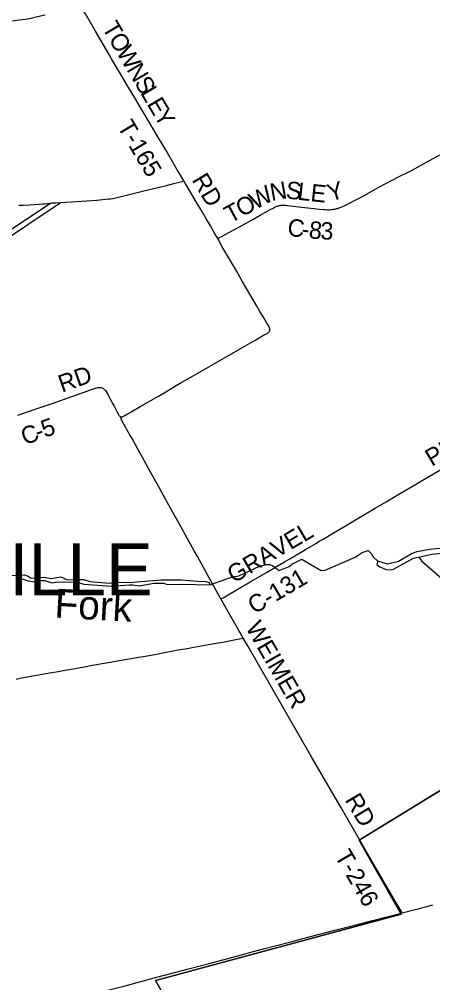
# Model space of a CAD drawing. Extents: x 1410790 to 1770854, y 448063 to 770588.
# Drawn here: x 1609373 to 1616513, y 628685 to 645317 of the extents above; entities that cross this region are included whole.
import ezdxf

# ---------------------------------------------------------------- set-up
doc = ezdxf.new("R2010")
doc.units = 0
for name, color, linetype in [('GM_X_Corporation', 7, 'Continuous'), ('GM_X_County_Road', 7, 'Continuous'), ('GM_X_County_Road_Text', 7, 'Continuous'), ('GM_X_Minor_River', 7, 'Continuous'), ('GM_X_Minor_River_Text', 7, 'Continuous'), ('GM_X_Township', 7, 'Continuous'), ('GM_X_Township_Road', 7, 'Continuous'), ('GM_X_Township_Road_Text', 7, 'Continuous'), ('GM_X_Township_Text', 7, 'Continuous'), ('GM_X_US_Route', 7, 'Continuous')]:
    doc.layers.add(name, color=color, linetype=linetype)

msp = doc.modelspace()

# ---------------------------------------------------------------- linework, layer by layer
at = {"layer": 'GM_X_Corporation'}
msp.add_lwpolyline([(1603341, 637774), (1609910, 642143), (1610005, 642150), (1610099, 642152), (1603273, 637585)], dxfattribs=at)
at = {"layer": 'GM_X_County_Road'}
for points in [[(1612799, 641532), (1613006, 641644), (1613225, 641763), (1613394, 641857), (1613535, 641935), (1613675, 642013), (1613718, 642037), (1613756, 642057), (1613776, 642068), (1613794, 642077), (1613809, 642083), (1613824, 642089), (1613833, 642092), (1613842, 642095), (1613852, 642098), (1613863, 642101), (1613873, 642103), (1613884, 642104), (1613896, 642106), (1613908, 642107), (1613925, 642107), (1613942, 642106), (1613967, 642105), (1614006, 642101), (1614051, 642097), (1614198, 642080), (1614358, 642062), (1614465, 642050), (1614550, 642040), (1614635, 642031), (1614659, 642030), (1614687, 642028), (1614712, 642028), (1614737, 642029), (1614758, 642031), (1614782, 642034), (1614800, 642036), (1614821, 642040), (1614838, 642044), (1614853, 642048), (1614868, 642052), (1614888, 642058), (1614908, 642065), (1614931, 642073), (1614957, 642084), (1614982, 642096), (1615052, 642131), (1615207, 642211), (1615288, 642254), (1615543, 642395), (1615669, 642466), (1615844, 642557), (1615908, 642590), (1616123, 642695), (1616210, 642741), (1616302, 642791), (1616634, 642978)], [(1611127, 638452), (1611131, 638451), (1611140, 638451), (1611150, 638454), (1611161, 638458), (1611175, 638465), (1611195, 638476), (1611206, 638483), (1611226, 638495), (1611314, 638546), (1611470, 638636), (1611778, 638813), (1611902, 638886), (1612083, 638992), (1612154, 639033), (1612282, 639107), (1612499, 639231), (1612836, 639426), (1612958, 639497), (1613444, 639778), (1613516, 639818), (1613593, 639861), (1613651, 639892), (1613672, 639907), (1613681, 639915), (1613688, 639922), (1613694, 639931), (1613699, 639940), (1613701, 639951), (1613701, 639959), (1613700, 639970), (1613697, 639982), (1613690, 639999), (1613680, 640019), (1613650, 640070), (1613619, 640121), (1613606, 640143), (1613529, 640274), (1613468, 640378), (1613353, 640574), (1613223, 640798), (1613122, 640974), (1613019, 641149), (1612879, 641391), (1612799, 641532)], [(1609346, 638482), (1609498, 638535), (1609681, 638597), (1609957, 638692), (1610199, 638776), (1610623, 638927), (1610654, 638937), (1610689, 638949), (1610711, 638955), (1610731, 638959), (1610748, 638961), (1610764, 638962), (1610778, 638960), (1610791, 638957), (1610803, 638954), (1610817, 638947), (1610830, 638939), (1610840, 638931), (1610850, 638922), (1610860, 638910), (1610874, 638890), (1610906, 638832), (1610920, 638806), (1610933, 638779), (1610955, 638739), (1610976, 638698), (1611009, 638638), (1611070, 638525), (1611080, 638505), (1611093, 638482), (1611101, 638469), (1611108, 638462), (1611115, 638457), (1611123, 638453), (1611127, 638452)], [(1612855, 635311), (1612892, 635332), (1613136, 635472), (1613371, 635610), (1613640, 635767), (1613787, 635854), (1613841, 635886), (1613951, 635951), (1614045, 636005), (1614314, 636162), (1614503, 636275), (1614554, 636305), (1614618, 636343), (1614782, 636441), (1615004, 636573), (1615236, 636710), (1615431, 636825), (1615519, 636876), (1615711, 636989), (1615925, 637117), (1616245, 637304), (1616457, 637430), (1616703, 637574)], [(1609318, 633928), (1609389, 633941), (1609482, 633958), (1609769, 634010), (1609902, 634033), (1610047, 634059), (1610131, 634074), (1610306, 634106), (1610529, 634144), (1610639, 634164), (1610910, 634211), (1611068, 634239), (1611404, 634299), (1611579, 634329), (1611740, 634359), (1611969, 634401), (1612153, 634435), (1612279, 634457), (1612353, 634470), (1612550, 634506), (1612670, 634527), (1612886, 634566), (1613028, 634593), (1613083, 634603), (1613204, 634625), (1613242, 634632)], [(1615984, 629889), (1616412, 630002), (1616513, 630029)], [(1613331, 629199), (1613589, 629268), (1613767, 629315), (1614084, 629398), (1614271, 629448), (1614557, 629521), (1614824, 629590), (1615169, 629679), (1615472, 629758), (1615742, 629827), (1615952, 629881), (1615984, 629889)], [(1609655, 628233), (1609888, 628293), (1610065, 628339), (1610443, 628438), (1610677, 628499), (1610951, 628569), (1611199, 628633), (1611619, 628744), (1611988, 628842), (1612296, 628924), (1612653, 629018), (1612824, 629063), (1613212, 629167), (1613331, 629199)]]:
    msp.add_lwpolyline(points, dxfattribs=at)
at = {"layer": 'GM_X_Minor_River'}
for points in [[(1617003, 636170), (1616789, 636198), (1616462, 636166), (1616239, 636123), (1616160, 636093), (1615921, 635956), (1615730, 635909), (1615563, 635964), (1615548, 635902), (1615599, 635865), (1615711, 635821), (1615775, 635814), (1615833, 635823), (1616183, 636012), (1616503, 636085), (1616667, 636101), (1616724, 636110), (1617002, 636069)], [(1612665, 635555), (1613055, 635693), (1613166, 635707), (1613523, 635874), (1613644, 635906), (1613700, 635905), (1613754, 635882), (1613861, 635800), (1614032, 635868), (1614091, 635917), (1614255, 635994), (1614368, 635930), (1614584, 635799), (1614655, 635808), (1615173, 636034), (1615295, 636110), (1615347, 636131), (1615399, 636145), (1615457, 636088), (1615484, 636035), (1615563, 635962)], [(1616274, 636033), (1616326, 635960), (1616927, 635441), (1617037, 635385)], [(1609234, 635717), (1609461, 635724), (1609526, 635703), (1609580, 635670), (1609801, 635686), (1609923, 635662), (1610093, 635690), (1610205, 635640), (1610369, 635643), (1610483, 635645), (1610593, 635613), (1610931, 635582), (1611058, 635598), (1611286, 635596), (1611340, 635598), (1611816, 635642), (1612175, 635639), (1612448, 635615), (1612594, 635609), (1612651, 635594), (1612665, 635555)], [(1609320, 635555), (1609376, 635563), (1609367, 635613), (1609422, 635658), (1609525, 635620), (1609647, 635608), (1609754, 635631), (1609814, 635628), (1609933, 635590), (1610036, 635604), (1610372, 635599), (1610490, 635563), (1610965, 635529), (1611274, 635555), (1611330, 635554), (1611452, 635536), (1611695, 635580), (1611871, 635581), (1611929, 635562), (1612174, 635564), (1612665, 635555)]]:
    msp.add_lwpolyline(points, dxfattribs=at)
at = {"layer": 'GM_X_Township'}
for points in [[(1616954, 632193), (1615244, 631145), (1615526, 630647), (1615966, 629867), (1611747, 628729), (1611728, 628724), (1612950, 626572)], [(1612950, 626572), (1611728, 628724), (1611747, 628729), (1615966, 629867), (1615526, 630647), (1615244, 631145), (1616954, 632193)]]:
    msp.add_lwpolyline(points, dxfattribs=at)
at = {"layer": 'GM_X_Township_Road'}
for points in [[(1611750, 643314), (1611684, 643425), (1611634, 643510), (1611553, 643649), (1611489, 643756), (1611426, 643864), (1611385, 643934), (1611324, 644036), (1611226, 644198), (1611121, 644373), (1611074, 644452), (1610966, 644636), (1610923, 644709), (1610827, 644873), (1610688, 645112), (1610514, 645409), (1610486, 645457), (1610447, 645533), (1610437, 645552)], [(1612217, 642526), (1612140, 642654), (1612101, 642719), (1612001, 642888), (1611907, 643050), (1611822, 643194), (1611765, 643290), (1611750, 643314)], [(1610099, 642152), (1610714, 642195), (1610915, 642214), (1610950, 642219), (1610986, 642225), (1611034, 642235), (1611133, 642257), (1611522, 642353), (1611742, 642406), (1611892, 642443), (1612042, 642480), (1612134, 642503), (1612185, 642517), (1612217, 642526)], [(1612799, 641532), (1612736, 641638), (1612673, 641750), (1612595, 641886), (1612509, 642034), (1612394, 642225), (1612291, 642401), (1612246, 642477), (1612217, 642526)], [(1609894, 642141), (1609927, 642145), (1609951, 642148), (1609975, 642150), (1610005, 642150)], [(1610005, 642150), (1610007, 642150), (1610099, 642152)], [(1609366, 642106), (1609393, 642108), (1609442, 642110), (1609553, 642116), (1609714, 642123), (1609779, 642128), (1609818, 642131), (1609861, 642136), (1609894, 642141)], [(1612855, 635311), (1612810, 635392), (1612739, 635518), (1612651, 635675), (1612548, 635862), (1612449, 636040), (1612386, 636151), (1612271, 636357), (1612132, 636614), (1612020, 636815), (1611901, 637030), (1611754, 637297), (1611642, 637501), (1611495, 637765), (1611417, 637906), (1611326, 638069), (1611284, 638144), (1611215, 638266), (1611138, 638402), (1611135, 638408), (1611133, 638415), (1611132, 638423), (1611127, 638452)], [(1613242, 634632), (1613164, 634766), (1613071, 634929), (1613005, 635046), (1612922, 635192), (1612855, 635311)], [(1615671, 630429), (1615628, 630502), (1615474, 630769), (1615278, 631107), (1614925, 631713), (1614427, 632575), (1613479, 634217), (1613324, 634488), (1613258, 634605), (1613242, 634632)], [(1615984, 629889), (1615971, 629912), (1615900, 630034), (1615762, 630273), (1615709, 630363), (1615671, 630429)]]:
    msp.add_lwpolyline(points, dxfattribs=at)
at = {"layer": 'GM_X_US_Route'}
msp.add_lwpolyline([(1608310, 645146), (1608525, 645193), (1608619, 645211), (1608719, 645226), (1608947, 645254), (1609165, 645278), (1609374, 645304), (1609478, 645319), (1609575, 645337), (1609687, 645362), (1609818, 645396)], dxfattribs=at)

# ---------------------------------------------------------------- texts
at = {"layer": 'GM_X_County_Road_Text'}
for s, rotation, p in [('N', 9.9396, (1613729, 642179)), ('S', 354.1646, (1613967, 642224)), ('L', 353.6186, (1614168, 642203)), ('Y', 16.4437, (1614743, 642166)), ('W', 28.2901, (1613447, 642022)), ('E', 353.9618, (1614393, 642178)), ('T', 28.6795, (1613019, 641788)), ('O', 28.6826, (1613215, 641896)), ('C', 353.4995, (1613993, 641581)), ('8', 354.0388, (1614363, 641539)), ('3', 357.9213, (1614569, 641518)), ('-', 353.6144, (1614238, 641553)), ('RD', 19.5223, (1610111, 638871)), ('5', 19.6552, (1609813, 638090)), ('C', 21.8553, (1609475, 637958)), ('-', 20.2024, (1609700, 638048)), ('PIT', 30.5278, (1616496, 637589)), ('GRAVEL', 30.4143, (1613077, 635574)), ('C-131', 30.4931, (1613432, 635040))]:
    msp.add_text(s, height=300, rotation=rotation, dxfattribs=at).set_placement(p)
at = {"layer": 'GM_X_Minor_River_Text'}
msp.add_text('Fork', height=500, rotation=356.8336, dxfattribs=at).set_placement((1609973, 634989))
at = {"layer": 'GM_X_Township_Road_Text'}
for s, rotation, p in [('T', 300.5433, (1610793, 645171)), ('O', 300.5452, (1610907, 644977)), ('W', 300.5448, (1611041, 644750)), ('N', 300.5433, (1611218, 644451)), ('S', 300.5454, (1611352, 644223)), ('L', 300.5433, (1611455, 644049)), ('E', 300.5516, (1611569, 643856)), ('Y', 301.368, (1611686, 643658)), ('T-165', 300.775, (1611057, 643465)), ('RD', 300.968, (1612346, 642544)), ('WEIMER', 299.8921, (1613275, 634817)), ('RD', 300.7174, (1614987, 631841)), ('T-246', 299.9216, (1614814, 630876))]:
    msp.add_text(s, height=300, rotation=rotation, dxfattribs=at).set_placement(p)
at = {"layer": 'GM_X_Township_Text'}
msp.add_text('CEDARVILLE', height=900, rotation=0, dxfattribs=at).set_placement((1604184, 635372))

doc.saveas('drawing.dxf')
